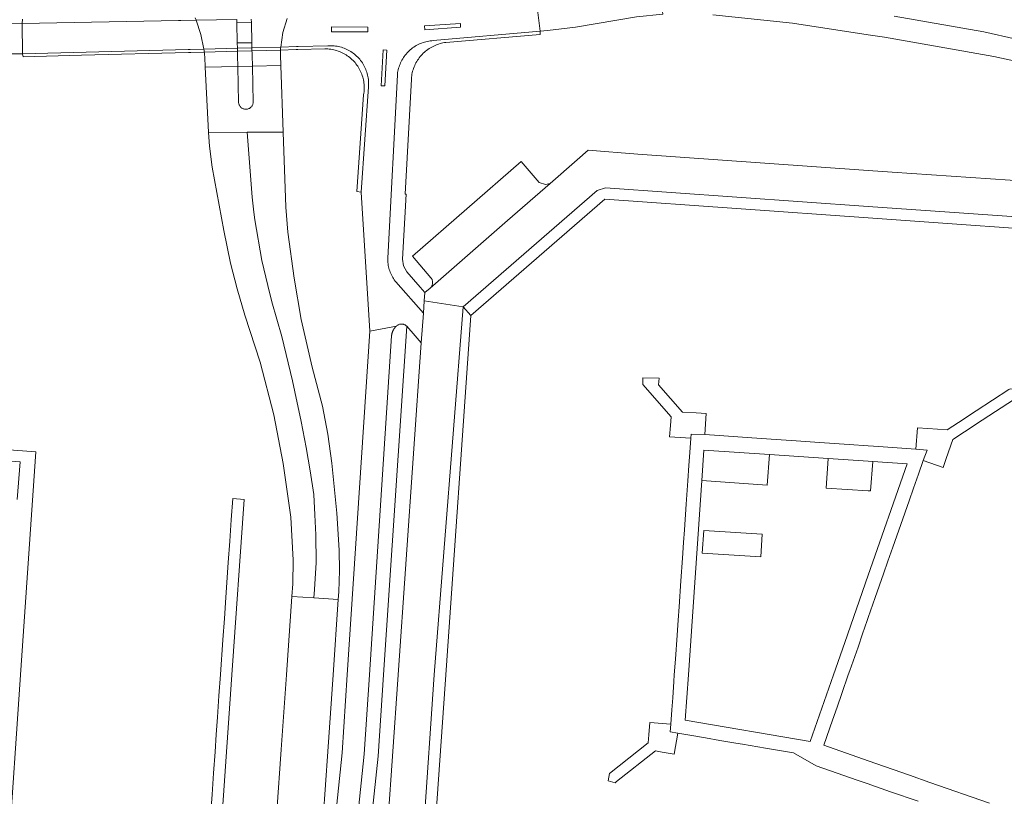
# Model space of a CAD drawing. Extents: x 146402 to 164798, y 455483 to 464134.
# Tile 382 of 575: x 157882 to 158019, y 461483 to 461591. Entities that reach past the tile are written whole.
import ezdxf

# ---------------------------------------------------------------- set-up
doc = ezdxf.new("R2010")
doc.units = 0
doc.header["$LTSCALE"] = 0.2
for name, color, linetype, lineweight in [('B-XX-VH-VERHARDING_ASFALT-GV', 252, 'CONTINUOUS', 18), ('B-XX-VH-VERHARDING_BETONSTRAATSTEEN-GV', 252, 'CONTINUOUS', 18), ('B-XX-VH-VERHARDING_FUNDERING_ZAND-GV', 252, 'CONTINUOUS', 18), ('B-XX-VH-VERHARDING_TEGEL-GV', 252, 'CONTINUOUS', 18), ('B-XX-VH-VERHARDING_TEGEL_RUBBER-GV', 252, 'CONTINUOUS', 18)]:
    doc.layers.add(name, color=color, linetype=linetype, lineweight=lineweight)

msp = doc.modelspace()

# ---------------------------------------------------------------- linework, layer by layer
at = {"layer": 'B-XX-VH-VERHARDING_ASFALT-GV'}
for points in [[(157971.35, 461592.084), (157970.967, 461595.452), (157967.826, 461595.27), (157953.813, 461593.396), (157954.246, 461589.719), (157955.292, 461589.812), (157959.177, 461590.25), (157967.677, 461591.712)], [(157938.159, 461590.443), (157943.147, 461590.763), (157943.162, 461590.236), (157938.211, 461589.907)], [(157930.238, 461590.259), (157930.233, 461589.587), (157925.163, 461589.622), (157925.168, 461590.294)], [(157932.096, 461582.09), (157932.378, 461587.083), (157932.907, 461587.032), (157932.613, 461582.081)], [(157918.453, 461575.645), (157918.126, 461584.921), (157914.154, 461584.828), (157914.269, 461579.827), (157914.264, 461579.737), (157914.252, 461579.648), (157914.231, 461579.56), (157914.203, 461579.474), (157914.168, 461579.391), (157914.125, 461579.312), (157914.075, 461579.237), (157914.019, 461579.166), (157913.957, 461579.101), (157913.889, 461579.041), (157913.817, 461578.988), (157913.74, 461578.941), (157913.659, 461578.902), (157913.574, 461578.869), (157913.488, 461578.844), (157913.399, 461578.827), (157913.31, 461578.818), (157913.219, 461578.817), (157913.13, 461578.824), (157913.041, 461578.839), (157912.953, 461578.862), (157912.868, 461578.892), (157912.786, 461578.93), (157912.708, 461578.975), (157912.634, 461579.026), (157912.565, 461579.084), (157912.502, 461579.148), (157912.444, 461579.217), (157912.392, 461579.291), (157912.348, 461579.37), (157912.31, 461579.451), (157912.28, 461579.536), (157912.258, 461579.624), (157912.243, 461579.713), (157912.237, 461579.781), (157912.129, 461584.78), (157907.584, 461584.673), (157908.024, 461575.646), (157908.03, 461575.568), (157913.412, 461575.615)], [(157914.138, 461566.558), (157913.412, 461575.615), (157908.03, 461575.568), (157908.181, 461573.68), (157908.551, 461570.761), (157910.16, 461561.907), (157911.132, 461557.387), (157912.026, 461553.778), (157913.108, 461550.124), (157915.225, 461543.589), (157917.142, 461536.235), (157918.461, 461529.457), (157919.51, 461521.972), (157919.861, 461515.96), (157919.788, 461512.656), (157919.666, 461510.911), (157922.736, 461510.717), (157922.831, 461511.875), (157923.044, 461515.655), (157923.02, 461519.529), (157922.878, 461522.316), (157922.736, 461525.15), (157922.217, 461528.41), (157921.673, 461531.67), (157920.941, 461535.284), (157920.091, 461539.418), (157919.736, 461540.977), (157918.248, 461547.142), (157916.878, 461551.96), (157916.311, 461554.252), (157915.461, 461557.724), (157914.493, 461563.417), (157914.351, 461564.48)], [(157918.822, 461565.187), (157918.453, 461575.645), (157913.412, 461575.615), (157914.138, 461566.558), (157914.351, 461564.48), (157914.493, 461563.417), (157915.461, 461557.724), (157916.311, 461554.252), (157916.878, 461551.96), (157918.248, 461547.142), (157919.736, 461540.977), (157920.091, 461539.418), (157920.941, 461535.284), (157921.673, 461531.67), (157922.217, 461528.41), (157922.736, 461525.15), (157922.878, 461522.316), (157923.02, 461519.529), (157923.044, 461515.655), (157922.831, 461511.875), (157922.736, 461510.717), (157926.114, 461510.503), (157926.185, 461511.544), (157926.29, 461514.552), (157926.238, 461517.391), (157925.932, 461522.507), (157925.236, 461529.497), (157924.697, 461533.548), (157923.92, 461537.424), (157922.502, 461542.872), (157920.945, 461549.503), (157919.961, 461555.256), (157919.098, 461561.682)]]:
    msp.add_lwpolyline(points, close=True, dxfattribs=at)
for points in [[(157911.986, 461591.346), (157906.324, 461591.233), (157904.18, 461591.19), (157903.872, 461591.184), (157882.073, 461590.748), (157882.137, 461586.558), (157905.202, 461587.158), (157905.512, 461587.166), (157907.402, 461587.215), (157912.073, 461587.336), (157914.095, 461587.389), (157918.108, 461587.493), (157920.33, 461587.551), (157920.558, 461587.557), (157924.676, 461587.664), (157924.731, 461587.668), (157924.938, 461587.676), (157925.144, 461587.676), (157925.35, 461587.668), (157925.556, 461587.652), (157925.76, 461587.628), (157925.964, 461587.596), (157926.166, 461587.557), (157926.367, 461587.509), (157926.566, 461587.454), (157926.762, 461587.391), (157926.956, 461587.321), (157927.147, 461587.243), (157927.335, 461587.157), (157927.519, 461587.065), (157927.7, 461586.965), (157927.876, 461586.859), (157928.049, 461586.746), (157928.216, 461586.626), (157928.38, 461586.499), (157928.538, 461586.367), (157928.69, 461586.228), (157928.838, 461586.084), (157928.979, 461585.934), (157929.115, 461585.779), (157929.244, 461585.618), (157929.368, 461585.453), (157929.484, 461585.283), (157929.594, 461585.108), (157929.698, 461584.93), (157929.794, 461584.747), (157929.883, 461584.561), (157929.964, 461584.372), (157930.039, 461584.18), (157930.106, 461583.985), (157930.165, 461583.787), (157930.216, 461583.587), (157930.26, 461583.386), (157930.296, 461583.183), (157930.324, 461582.978), (157930.344, 461582.773), (157930.356, 461582.567), (157930.36, 461582.361), (157930.356, 461582.155), (157930.344, 461581.949), (157929.328, 461567.283), (157930.545, 461547.909), (157934.231, 461548.608), (157934.26, 461548.633), (157934.331, 461548.69), (157934.408, 461548.74), (157934.488, 461548.783), (157934.572, 461548.819), (157934.659, 461548.848), (157934.748, 461548.868), (157934.838, 461548.881), (157934.929, 461548.886), (157935.021, 461548.883), (157935.111, 461548.872), (157935.201, 461548.853), (157935.288, 461548.826), (157935.373, 461548.792), (157935.454, 461548.751), (157935.531, 461548.702), (157935.604, 461548.647), (157935.672, 461548.586), (157936.838, 461547.257), (157937.694, 461546.282), (157937.993, 461550.414), (157934.161, 461554.746), (157934.053, 461554.882), (157933.934, 461555.043), (157933.822, 461555.209), (157933.716, 461555.38), (157933.618, 461555.554), (157933.526, 461555.733), (157933.441, 461555.915), (157933.364, 461556.1), (157933.295, 461556.288), (157933.232, 461556.479), (157933.178, 461556.672), (157933.131, 461556.867), (157933.092, 461557.064), (157933.061, 461557.262), (157933.038, 461557.461), (157933.023, 461557.661), (157933.015, 461557.861), (157933.016, 461558.062), (157934.368, 461583.632), (157934.377, 461583.715), (157934.405, 461583.919), (157934.441, 461584.122), (157934.485, 461584.323), (157934.537, 461584.523), (157934.597, 461584.72), (157934.664, 461584.915), (157934.738, 461585.107), (157934.82, 461585.296), (157934.909, 461585.482), (157935.006, 461585.664), (157935.109, 461585.842), (157935.219, 461586.016), (157935.336, 461586.186), (157935.459, 461586.351), (157935.589, 461586.511), (157935.725, 461586.666), (157935.867, 461586.816), (157936.014, 461586.96), (157936.167, 461587.098), (157936.325, 461587.23), (157936.488, 461587.356), (157936.656, 461587.475), (157936.829, 461587.588), (157937.005, 461587.694), (157937.186, 461587.793), (157937.37, 461587.885), (157937.558, 461587.97), (157937.749, 461588.048), (157937.943, 461588.118), (157938.139, 461588.18), (157938.338, 461588.235), (157938.539, 461588.282), (157938.741, 461588.321), (157938.945, 461588.352), (157939.15, 461588.376), (157939.355, 461588.391), (157954.246, 461589.719), (157953.813, 461593.396)], [(157978.322, 461591.964), (157989.414, 461590.834), (158000, 461589.203), (158002.255, 461588.856), (158017.512, 461586.166), (158023.27, 461584.899), (158031.524, 461583.012), (158037.409, 461581.466), (158043.914, 461579.609), (158054.203, 461576.4), (158272.808, 461500)], [(157879.178, 461586.526), (157881.843, 461586.55), (157882.137, 461586.558), (157882.073, 461590.748), (157857.728, 461590.896)], [(157906.192, 461591.547), (157906.324, 461591.233), (157906.991, 461589.258), (157907.402, 461587.215), (157907.43, 461587.004), (157907.454, 461586.792), (157907.466, 461586.678), (157907.477, 461586.564), (157907.495, 461586.36), (157907.511, 461586.155), (157907.513, 461586.125), (157907.515, 461586.096), (157907.584, 461584.673), (157912.129, 461584.78), (157912.096, 461586.262), (157912.088, 461586.67), (157912.082, 461586.912), (157912.073, 461587.336), (157912.058, 461588.059), (157911.997, 461590.868), (157911.986, 461591.346)], [(157914.003, 461591.386), (157914.014, 461590.919), (157914.079, 461588.09), (157914.095, 461587.389), (157914.105, 461586.964), (157914.111, 461586.716), (157914.12, 461586.309), (157914.154, 461584.828), (157918.126, 461584.921), (157918.076, 461586.338), (157918.076, 461586.37), (157918.075, 461586.402), (157918.075, 461586.605), (157918.077, 461586.807), (157918.08, 461586.937), (157918.085, 461587.067), (157918.095, 461587.28), (157918.108, 461587.493), (157918.406, 461589.524), (157919.007, 461591.487)], [(158281.839, 461500), (158055.155, 461579.225), (158043.225, 461582.859), (158036.372, 461584.805), (158032.314, 461585.873), (158025.096, 461587.584), (158016.101, 461589.607), (158003.622, 461591.786)], [(157927.895, 461471.027), (157929.761, 461488.94), (157930.481, 461500), (157933.555, 461547.22), (157933.559, 461547.257), (157933.563, 461547.295), (157933.568, 461547.332), (157933.574, 461547.369), (157933.58, 461547.406), (157933.587, 461547.443), (157933.594, 461547.48), (157933.602, 461547.517), (157933.611, 461547.553), (157933.621, 461547.59), (157933.631, 461547.626), (157933.641, 461547.662), (157933.653, 461547.698), (157933.665, 461547.733), (157933.677, 461547.769), (157933.69, 461547.804), (157933.704, 461547.839), (157933.718, 461547.874), (157933.733, 461547.908), (157933.749, 461547.942), (157933.765, 461547.976), (157933.782, 461548.01), (157933.799, 461548.043), (157933.817, 461548.076), (157933.836, 461548.109), (157933.855, 461548.141), (157933.874, 461548.174), (157933.894, 461548.205), (157933.915, 461548.237), (157933.936, 461548.268), (157933.958, 461548.298), (157933.981, 461548.328), (157934.003, 461548.358), (157934.027, 461548.388), (157934.051, 461548.417), (157934.075, 461548.446), (157934.1, 461548.474), (157934.125, 461548.501), (157934.151, 461548.529), (157934.177, 461548.556), (157934.204, 461548.582), (157934.231, 461548.608), (157930.545, 461547.909), (157927.377, 461500), (157926.657, 461489.109), (157924.842, 461471.672)], [(157923.032, 461466.089), (157924.666, 461489.302), (157925.397, 461500), (157926.114, 461510.503), (157922.736, 461510.717), (157919.666, 461510.911), (157918.903, 461500), (157918.177, 461489.61), (157916.965, 461472.287)]]:
    msp.add_lwpolyline(points, dxfattribs=at)
at = {"layer": 'B-XX-VH-VERHARDING_BETONSTRAATSTEEN-GV'}
for points in [[(157943.162, 461590.236), (157943.147, 461590.763), (157938.159, 461590.443), (157938.211, 461589.907)], [(157930.238, 461590.259), (157925.168, 461590.294), (157925.163, 461589.622), (157930.233, 461589.587)], [(157932.907, 461587.032), (157932.378, 461587.083), (157932.096, 461582.09), (157932.613, 461582.081)], [(157954.138, 461568.591), (157951.611, 461571.556), (157936.452, 461558.327), (157939.03, 461555.329), (157939.053, 461555.302), (157939.106, 461555.229), (157939.153, 461555.151), (157939.194, 461555.069), (157939.226, 461554.985), (157939.252, 461554.897), (157939.269, 461554.808), (157939.279, 461554.718), (157939.28, 461554.627), (157939.274, 461554.536), (157939.259, 461554.446), (157939.237, 461554.358), (157939.207, 461554.272), (157939.17, 461554.19), (157939.126, 461554.11), (157939.074, 461554.035), (157939.017, 461553.965), (157938.953, 461553.9), (157949.715, 461563.298), (157955.653, 461568.474), (157955.028, 461568.346)], [(158000, 461565.279), (157963.374, 461567.868), (157962.212, 461567.48), (157943.557, 461551.286), (157944.606, 461550.078), (157963.261, 461566.272), (158000, 461563.675), (158032.524, 461561.376), (158039.246, 461551.145), (158045.465, 461541.68), (158046.802, 461542.559), (158033.861, 461562.255), (158032.637, 461562.972)], [(157944.606, 461550.078), (157943.557, 461551.286), (157939.503, 461500), (157938.032, 461478.924), (157938.37, 461477.824), (157950.605, 461462.259), (157951.607, 461461.669), (158000, 461453.825), (158013.763, 461451.237), (158012.544, 461453.414), (158009.271, 461453.944), (158000, 461455.446), (157951.863, 461463.248), (157939.628, 461478.813), (157941.108, 461500)]]:
    msp.add_lwpolyline(points, close=True, dxfattribs=at)
for points in [[(158022.531, 461568.729), (158003.319, 461570.054), (158000, 461570.289), (157985.572, 461571.315), (157967.856, 461572.565), (157960.948, 461573.094), (157959.435, 461571.773), (157955.653, 461568.474), (157949.715, 461563.298), (157938.953, 461553.9), (157938.2, 461553.271), (157938.118, 461552.14), (157943.557, 461551.286), (157962.212, 461567.48), (157963.374, 461567.868), (158000, 461565.279), (158032.637, 461562.972)], [(157938.032, 461478.924), (157939.503, 461500), (157943.557, 461551.286), (157938.118, 461552.14), (157937.993, 461550.414), (157937.694, 461546.282), (157934.47, 461500), (157933.681, 461488.665), (157933.079, 461480.029)]]:
    msp.add_lwpolyline(points, dxfattribs=at)
at = {"layer": 'B-XX-VH-VERHARDING_FUNDERING_ZAND-GV'}
msp.add_lwpolyline([(157911.986, 461591.346), (157911.997, 461590.868), (157914.014, 461590.919), (157914.003, 461591.386)], dxfattribs=at)
for points in [[(157914.095, 461587.389), (157914.079, 461588.09), (157912.058, 461588.059), (157912.073, 461587.336), (157912.082, 461586.912), (157912.088, 461586.67), (157912.096, 461586.262), (157912.129, 461584.78), (157914.154, 461584.828), (157914.12, 461586.309), (157914.111, 461586.716), (157914.105, 461586.964)], [(157914.269, 461579.827), (157914.154, 461584.828), (157912.129, 461584.78), (157912.237, 461579.781), (157912.243, 461579.713), (157912.258, 461579.624), (157912.28, 461579.536), (157912.31, 461579.451), (157912.348, 461579.37), (157912.392, 461579.291), (157912.444, 461579.217), (157912.502, 461579.148), (157912.565, 461579.084), (157912.634, 461579.026), (157912.708, 461578.975), (157912.786, 461578.93), (157912.868, 461578.892), (157912.953, 461578.862), (157913.041, 461578.839), (157913.13, 461578.824), (157913.219, 461578.817), (157913.31, 461578.818), (157913.399, 461578.827), (157913.488, 461578.844), (157913.574, 461578.869), (157913.659, 461578.902), (157913.74, 461578.941), (157913.817, 461578.988), (157913.889, 461579.041), (157913.957, 461579.101), (157914.019, 461579.166), (157914.075, 461579.237), (157914.125, 461579.312), (157914.168, 461579.391), (157914.203, 461579.474), (157914.231, 461579.56), (157914.252, 461579.648), (157914.264, 461579.737)]]:
    msp.add_lwpolyline(points, close=True, dxfattribs=at)
at = {"layer": 'B-XX-VH-VERHARDING_TEGEL-GV'}
for points in [[(157882.114, 461591.354), (157882.073, 461590.748), (157903.872, 461591.184), (157904.18, 461591.19), (157906.324, 461591.233), (157911.986, 461591.346)], [(157929.792, 461470.726), (157931.679, 461488.66), (157932.435, 461500), (157935.672, 461548.586), (157935.604, 461548.647), (157935.531, 461548.702), (157935.454, 461548.751), (157935.373, 461548.792), (157935.288, 461548.826), (157935.201, 461548.853), (157935.111, 461548.872), (157935.021, 461548.883), (157934.929, 461548.886), (157934.838, 461548.881), (157934.748, 461548.868), (157934.659, 461548.848), (157934.572, 461548.819), (157934.488, 461548.783), (157934.408, 461548.74), (157934.331, 461548.69), (157934.26, 461548.633), (157934.231, 461548.608), (157934.204, 461548.582), (157934.177, 461548.556), (157934.151, 461548.529), (157934.125, 461548.501), (157934.1, 461548.474), (157934.075, 461548.446), (157934.051, 461548.417), (157934.027, 461548.388), (157934.003, 461548.358), (157933.981, 461548.328), (157933.958, 461548.298), (157933.936, 461548.268), (157933.915, 461548.237), (157933.894, 461548.205), (157933.874, 461548.174), (157933.855, 461548.141), (157933.836, 461548.109), (157933.817, 461548.076), (157933.799, 461548.043), (157933.782, 461548.01), (157933.765, 461547.976), (157933.749, 461547.942), (157933.733, 461547.908), (157933.718, 461547.874), (157933.704, 461547.839), (157933.69, 461547.804), (157933.677, 461547.769), (157933.665, 461547.733), (157933.653, 461547.698), (157933.641, 461547.662), (157933.631, 461547.626), (157933.621, 461547.59), (157933.611, 461547.553), (157933.602, 461547.517), (157933.594, 461547.48), (157933.587, 461547.443), (157933.58, 461547.406), (157933.574, 461547.369), (157933.568, 461547.332), (157933.563, 461547.295), (157933.559, 461547.257), (157933.555, 461547.22), (157930.481, 461500), (157929.761, 461488.94), (157927.895, 461471.027)], [(158016.901, 461482.099), (158008.595, 461485.006), (158005.754, 461486.001), (158000, 461488.015), (157993.784, 461490.192), (157995.001, 461493.676), (157995.639, 461495.502), (157996.3, 461497.394), (157997.209, 461500), (157997.413, 461500.583), (157998.563, 461503.874), (157999.196, 461505.687), (157999.86, 461507.589), (158000, 461507.989), (158000.972, 461510.773), (158002.123, 461514.055), (158002.738, 461515.828), (158003.418, 461517.775), (158004.527, 461520.952), (158005.676, 461524.238), (158006.294, 461526.01), (158006.979, 461527.97), (158007.637, 461529.855), (158008.184, 461531.325), (158006.643, 461531.454), (158004.658, 461531.59), (158002.708, 461531.723), (158000.707, 461531.862), (158000, 461531.91), (157997.341, 461532.091), (157993.893, 461532.332), (157991.909, 461532.462), (157989.953, 461532.602), (157986.475, 461532.834), (157983.136, 461533.069), (157981.164, 461533.198), (157979.208, 461533.339), (157977.211, 461533.475), (157975.306, 461533.541), (157975.263, 461532.971), (157975.124, 461530.976), (157974.999, 461529.19), (157974.848, 461527.036), (157974.62, 461523.761), (157974.371, 461520.206), (157974.247, 461518.416), (157974.097, 461516.274), (157973.875, 461513.087), (157973.621, 461509.454), (157973.491, 461507.599), (157973.346, 461505.517), (157973.113, 461502.181), (157972.96, 461500), (157972.895, 461499.063), (157972.736, 461496.782), (157972.621, 461495.13), (157972.481, 461493.133), (157972.404, 461492.051), (157973.439, 461491.863), (157975.411, 461491.527), (157977.332, 461491.199), (157979.306, 461490.862), (157981.516, 461490.485), (157982.481, 461490.32), (157985.67, 461489.775), (157987.613, 461489.444), (157989.561, 461489.111), (157992.746, 461487.311), (157996.6, 461485.97), (157998.46, 461485.324), (158000, 461484.787), (158000.33, 461484.673), (158003.11, 461483.707), (158006.935, 461482.379)], [(157880.104, 461474.72), (157881.842, 461500), (157883.978, 461531.083), (157876.433, 461531.62)], [(157876.341, 461530.094), (157881.783, 461529.694), (157881.388, 461524.448)], [(157908.906, 461465.75), (157911.294, 461500), (157912.997, 461524.427), (157911.423, 461524.575), (157911.215, 461521.582), (157911.006, 461518.607), (157910.798, 461515.638), (157910.458, 461510.778), (157910.252, 461507.826), (157910.044, 461504.853), (157909.707, 461500.045), (157909.499, 461497.072), (157909.291, 461494.089), (157909.123, 461491.695), (157908.952, 461489.251), (157908.744, 461486.277), (157908.537, 461483.306), (157908.2, 461478.497)]]:
    msp.add_lwpolyline(points, dxfattribs=at)
for points in [[(157914.079, 461588.09), (157914.014, 461590.919), (157911.997, 461590.868), (157912.058, 461588.059)], [(157954.26, 461589.227), (157954.246, 461589.719), (157939.355, 461588.391), (157939.15, 461588.376), (157938.945, 461588.352), (157938.741, 461588.321), (157938.539, 461588.282), (157938.338, 461588.235), (157938.139, 461588.18), (157937.943, 461588.118), (157937.749, 461588.048), (157937.558, 461587.97), (157937.37, 461587.885), (157937.186, 461587.793), (157937.005, 461587.694), (157936.829, 461587.588), (157936.656, 461587.475), (157936.488, 461587.356), (157936.325, 461587.23), (157936.167, 461587.098), (157936.014, 461586.96), (157935.867, 461586.816), (157935.725, 461586.666), (157935.589, 461586.511), (157935.459, 461586.351), (157935.336, 461586.186), (157935.219, 461586.016), (157935.109, 461585.842), (157935.006, 461585.664), (157934.909, 461585.482), (157934.82, 461585.296), (157934.738, 461585.107), (157934.664, 461584.915), (157934.597, 461584.72), (157934.537, 461584.523), (157934.485, 461584.323), (157934.441, 461584.122), (157934.405, 461583.919), (157934.377, 461583.715), (157934.368, 461583.632), (157933.016, 461558.062), (157933.015, 461557.861), (157933.023, 461557.661), (157933.038, 461557.461), (157933.061, 461557.262), (157933.092, 461557.064), (157933.131, 461556.867), (157933.178, 461556.672), (157933.232, 461556.479), (157933.295, 461556.288), (157933.364, 461556.1), (157933.441, 461555.915), (157933.526, 461555.733), (157933.618, 461555.554), (157933.716, 461555.38), (157933.822, 461555.209), (157933.934, 461555.043), (157934.053, 461554.882), (157934.161, 461554.746), (157937.993, 461550.414), (157938.118, 461552.14), (157938.2, 461553.271), (157937.541, 461554.027), (157935.698, 461556.14), (157935.237, 461556.991), (157935.074, 461557.945), (157935.612, 461566.987), (157935.454, 461566.975), (157936.313, 461583.002), (157936.318, 461583.078), (157936.338, 461583.287), (157936.366, 461583.495), (157936.401, 461583.702), (157936.445, 461583.908), (157936.496, 461584.111), (157936.555, 461584.313), (157936.622, 461584.512), (157936.696, 461584.709), (157936.777, 461584.902), (157936.866, 461585.092), (157936.962, 461585.279), (157937.066, 461585.462), (157937.176, 461585.641), (157937.292, 461585.815), (157937.416, 461585.986), (157937.545, 461586.151), (157937.681, 461586.311), (157937.823, 461586.466), (157937.971, 461586.615), (157938.124, 461586.759), (157938.283, 461586.896), (157938.446, 461587.028), (157938.615, 461587.153), (157938.788, 461587.272), (157938.966, 461587.383), (157939.148, 461587.489), (157939.334, 461587.587), (157939.523, 461587.678), (157939.716, 461587.762), (157939.911, 461587.838), (157940.11, 461587.907), (157940.31, 461587.968), (157940.514, 461588.021), (157940.719, 461588.067), (157940.925, 461588.105), (157941.133, 461588.135)], [(157925.35, 461587.668), (157925.144, 461587.676), (157924.938, 461587.676), (157924.731, 461587.668), (157924.676, 461587.664), (157920.558, 461587.557), (157920.33, 461587.551), (157918.108, 461587.493), (157914.095, 461587.389), (157912.073, 461587.336), (157907.402, 461587.215), (157905.512, 461587.166), (157905.202, 461587.158), (157882.137, 461586.558), (157882.212, 461586.139), (157890.356, 461586.35), (157905.279, 461586.736), (157905.588, 461586.744), (157907.454, 461586.792), (157912.082, 461586.912), (157914.105, 461586.964), (157918.085, 461587.067), (157920.267, 461587.124), (157920.495, 461587.13), (157924.263, 461587.227), (157924.462, 461587.226), (157924.67, 461587.218), (157924.877, 461587.201), (157925.083, 461587.176), (157925.289, 461587.144), (157925.493, 461587.104), (157925.695, 461587.055), (157925.895, 461586.999), (157926.093, 461586.936), (157926.289, 461586.865), (157926.481, 461586.786), (157926.67, 461586.7), (157926.856, 461586.607), (157927.038, 461586.507), (157927.217, 461586.399), (157927.391, 461586.285), (157927.56, 461586.165), (157927.725, 461586.038), (157927.884, 461585.905), (157928.039, 461585.765), (157928.188, 461585.62), (157928.331, 461585.469), (157928.468, 461585.313), (157928.6, 461585.152), (157928.724, 461584.986), (157928.843, 461584.815), (157928.955, 461584.639), (157929.06, 461584.46), (157929.157, 461584.277), (157929.248, 461584.089), (157929.332, 461583.899), (157929.408, 461583.706), (157929.477, 461583.509), (157929.538, 461583.31), (157929.591, 461583.109), (157929.637, 461582.907), (157929.675, 461582.702), (157929.705, 461582.496), (157929.727, 461582.29), (157929.741, 461582.082), (157929.747, 461581.874), (157929.745, 461581.666), (157929.735, 461581.459), (157929.717, 461581.251), (157929.691, 461581.045), (157929.657, 461580.84), (157928.715, 461567.375), (157929.328, 461567.283), (157930.344, 461581.949), (157930.356, 461582.155), (157930.36, 461582.361), (157930.356, 461582.567), (157930.344, 461582.773), (157930.324, 461582.978), (157930.296, 461583.183), (157930.26, 461583.386), (157930.216, 461583.587), (157930.165, 461583.787), (157930.106, 461583.985), (157930.039, 461584.18), (157929.964, 461584.372), (157929.883, 461584.561), (157929.794, 461584.747), (157929.698, 461584.93), (157929.594, 461585.108), (157929.484, 461585.283), (157929.368, 461585.453), (157929.244, 461585.618), (157929.115, 461585.779), (157928.979, 461585.934), (157928.838, 461586.084), (157928.69, 461586.228), (157928.538, 461586.367), (157928.38, 461586.499), (157928.216, 461586.626), (157928.049, 461586.746), (157927.876, 461586.859), (157927.7, 461586.965), (157927.519, 461587.065), (157927.335, 461587.157), (157927.147, 461587.243), (157926.956, 461587.321), (157926.762, 461587.391), (157926.566, 461587.454), (157926.367, 461587.509), (157926.166, 461587.557), (157925.964, 461587.596), (157925.76, 461587.628), (157925.556, 461587.652)], [(157970.839, 461541.33), (157968.555, 461541.377), (157968.597, 461540.475), (157972.505, 461535.972), (157972.42, 461534.734), (157972.312, 461533.177), (157975.263, 461532.971), (157975.306, 461533.541), (157977.211, 461533.475), (157977.414, 461536.429), (157975.989, 461536.497), (157974.117, 461536.587), (157970.778, 461540.433)], [(158020.956, 461539.727), (158019.764, 461539.867), (158019.587, 461539.751), (158015.041, 461536.775), (158012.574, 461535.16), (158010.99, 461534.123), (158008.272, 461534.31), (158006.846, 461534.408), (158006.643, 461531.454), (158008.184, 461531.325), (158007.637, 461529.855), (158010.42, 461528.883), (158010.863, 461530.156), (158011.783, 461532.802), (158013.417, 461533.872), (158015.884, 461535.487), (158020.351, 461538.411), (158020.489, 461538.549)], [(157976.805, 461527.083), (157977.1, 461531.318), (157986.244, 461530.706), (157994.413, 461530.159), (157994.42, 461530.158), (158000, 461529.771), (158000.61, 461529.728), (158005.41, 461529.395), (158000, 461513.904), (157996.722, 461504.517), (157995.144, 461500), (157991.893, 461490.692), (157974.476, 461493.664), (157974.917, 461500)], [(157986.244, 461530.706), (157977.1, 461531.318), (157976.805, 461527.083), (157985.882, 461526.442)], [(157972.481, 461493.133), (157969.548, 461493.338), (157969.419, 461491.621), (157969.342, 461490.525), (157963.909, 461486.236), (157963.757, 461485.213), (157964.704, 461484.961), (157964.903, 461485.118), (157970.318, 461489.393), (157971.281, 461489.229), (157972.942, 461488.946), (157973.439, 461491.863), (157972.404, 461492.051)]]:
    msp.add_lwpolyline(points, close=True, dxfattribs=at)
at = {"layer": 'B-XX-VH-VERHARDING_TEGEL_RUBBER-GV'}
for points in [[(158000, 461529.771), (157994.42, 461530.158), (157994.126, 461526.032), (158000, 461525.637), (158000.289, 461525.618), (158000.61, 461529.728)], [(157985.212, 461519.608), (157977.065, 461520.114), (157976.844, 461516.955), (157985, 461516.446)]]:
    msp.add_lwpolyline(points, close=True, dxfattribs=at)

doc.saveas('drawing.dxf')
